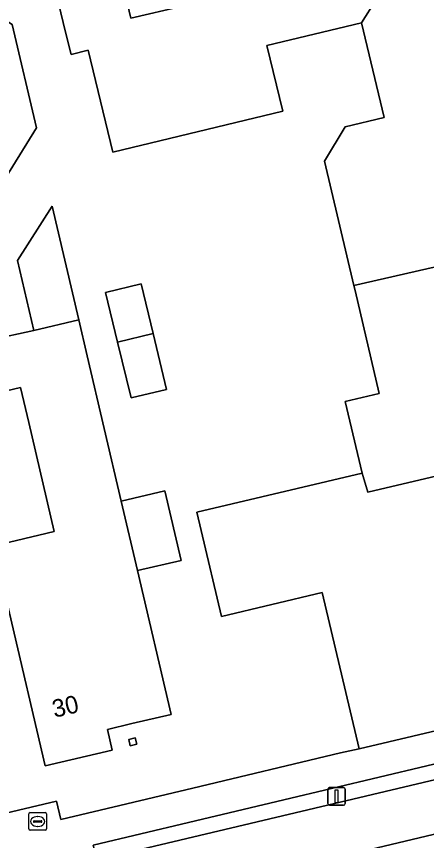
# Model space of a CAD drawing. Extents: x 158031 to 159244, y 380104 to 381214.
# Drawn here: x 158511.66 to 158534.89, y 380624.23 to 380670.9 of the extents above; entities that cross this region are included whole.
import ezdxf

# ---------------------------------------------------------------- set-up
doc = ezdxf.new("R2010")
doc.units = 0
for name, color, linetype in [('IMGEO_Brandkraan', 7, 'Continuous'), ('IMGEO_Erf', 7, 'Continuous'), ('IMGEO_Fietspad_open', 7, 'Continuous'), ('IMGEO_Groenvoorziening', 7, 'Continuous'), ('IMGEO_Lichtmast', 7, 'Continuous'), ('IMGEO_Muur', 7, 'Continuous'), ('IMGEO_Pand', 7, 'Continuous'), ('IMGEO_Pand_nummerreeks', 7, 'Continuous'), ('IMGEO_Verkeerseiland_open', 7, 'Continuous'), ('IMGEO_Voetpad_open', 7, 'Continuous')]:
    doc.layers.add(name, color=color, linetype=linetype)

msp = doc.modelspace()

# ---------------------------------------------------------------- linework, layer by layer
at = {"layer": 'IMGEO_Brandkraan'}
for p, q in [((158512.363, 380624.883), (158512.363, 380625.735)), ((158512.438, 380625.809), (158513.29, 380625.809)), ((158512.851, 380625.589), (158512.876, 380625.589)), ((158513.364, 380625.735), (158513.364, 380624.883)), ((158512.622, 380625.303), (158512.622, 380625.315)), ((158513.06, 380625.266), (158512.662, 380625.266)), ((158512.665, 380625.352), (158513.063, 380625.352)), ((158512.874, 380625.029), (158512.849, 380625.029)), ((158513.106, 380625.315), (158513.106, 380625.303)), ((158513.29, 380624.809), (158512.438, 380624.809))]:
    msp.add_line(p, q, dxfattribs=at)
for points in [[(158512.363, 380624.883), (158512.363, 380625.735)], [(158512.438, 380625.809), (158513.29, 380625.809)], [(158513.364, 380625.735), (158513.364, 380624.883)], [(158513.29, 380624.809), (158512.438, 380624.809)]]:
    msp.add_lwpolyline(points, dxfattribs=at)
for centre, radius, start, end in [((158512.44, 380625.733), 0.0765, 91.552, 178.448), ((158512.44, 380625.733), 0.0765, 91.552, 178.448), ((158513.288, 380625.733), 0.0765, 1.552, 88.448), ((158513.288, 380625.733), 0.0765, 1.552, 88.448), ((158512.662, 380625.312), 0.0403, 85.8775, 175.7526), ((158512.659, 380625.302), 0.0366, 178.938, 274.7102), ((158513.063, 380625.309), 0.043, 264.8664, 352.4533), ((158513.067, 380625.314), 0.0386, 1.7309, 96.639), ((158512.44, 380624.885), 0.0765, 181.552, 268.448), ((158512.44, 380624.885), 0.0765, 181.552, 268.448), ((158513.288, 380624.885), 0.0765, 271.552, 358.448), ((158513.288, 380624.885), 0.0765, 271.552, 358.448)]:
    msp.add_arc(centre, radius, start, end, dxfattribs=at)
for centre, major_axis, ratio, start_param, end_param in [((158512.85, 380625.309), (-0.387, 0.002), 0.722429, 4.712389, 7.853982), ((158512.875, 380625.309), (-0.39, 0.002), 0.717154, 1.570796, 4.712389)]:
    msp.add_ellipse(centre, major_axis=major_axis, ratio=ratio, start_param=start_param, end_param=end_param, dxfattribs=at)
at = {"layer": 'IMGEO_Erf'}
for points in [[(158516.976, 380675.737), (158518.132, 380670.801), (158521.057, 380671.476)], [(158530.844, 380655.379), (158530.776, 380655.667), (158529.117, 380662.711), (158530.289, 380664.65), (158532.495, 380665.183), (158531.199, 380670.54), (158525.853, 380669.249), (158526.749, 380665.542), (158517.125, 380663.215), (158515.729, 380668.989), (158514.75, 380668.752), (158514.444, 380670.016), (158513.269, 380674.875)], [(158416.927, 380647.515), (158417.504, 380641.99), (158418.723, 380630.324), (158421.355, 380604.556), (158438.087, 380608.511), (158441.26, 380609.261), (158446.214, 380610.431), (158513.92, 380626.456), (158514.182, 380625.412), (158521.646, 380627.199), (158530.026, 380629.187), (158531.071, 380629.424), (158528.987, 380638.268), (158523.271, 380636.922), (158522.125, 380641.789), (158521.882, 380642.821), (158531.246, 380645.027), (158530.288, 380649.096), (158532.217, 380649.55), (158530.844, 380655.379)]]:
    msp.add_lwpolyline(points, dxfattribs=at)
for points in [[(158503.179, 380668.573), (158506.346, 380673.706), (158511.418, 380670.444), (158512.789, 380664.596), (158509.692, 380659.611), (158504.565, 380662.782)], [(158507.75, 380652.048), (158512.639, 380653.118), (158511.712, 380657.077), (158513.677, 380660.162), (158515.187, 380653.714), (158515.661, 380651.688), (158517.589, 380643.452), (158520.066, 380644.032), (158520.988, 380640.095), (158518.511, 380639.515), (158520.419, 380631.368), (158518.198, 380630.848), (158516.816, 380630.524), (158517.089, 380629.355), (158513.291, 380628.465), (158511.268, 380637.103), (158510.842, 380638.922), (158510.374, 380640.922), (158513.802, 380641.725), (158512.355, 380647.904), (158511.89, 380649.889), (158508.444, 380649.082), (158508.241, 380649.95)], [(158517.386, 380652.46), (158516.706, 380655.266), (158518.717, 380655.753), (158519.398, 380652.942), (158520.164, 380649.781), (158518.153, 380649.294)], [(158518.387, 380630.04), (158518.471, 380629.679), (158518.101, 380629.593), (158518.017, 380629.954)]]:
    msp.add_lwpolyline(points, close=True, dxfattribs=at)
at = {"layer": 'IMGEO_Fietspad_open'}
msp.add_lwpolyline([(158696.009, 380665.807), (158643.138, 380653.223), (158629.34, 380649.935), (158627.43, 380649.482), (158614.401, 380646.377), (158579.653, 380638.172), (158540.516, 380628.901), (158516.204, 380623.141), (158513.405, 380622.477), (158513.999, 380619.504), (158577.006, 380634.495), (158580.413, 380635.282), (158623.804, 380645.539), (158625.123, 380645.847), (158627.976, 380646.522), (158630.034, 380647.004), (158632.592, 380647.598), (158637.143, 380648.746), (158637.266, 380648.766), (158699.836, 380663.612)], dxfattribs=at)
at = {"layer": 'IMGEO_Groenvoorziening'}
msp.add_lwpolyline([(158572.549, 380629.31), (158577.606, 380632.115), (158577.006, 380634.495), (158513.999, 380619.504), (158514.738, 380616.109), (158514.853, 380615.602), (158539.919, 380621.532), (158540.514, 380619.041), (158544.703, 380620.034), (158544.781, 380619.707), (158551.277, 380621.284), (158560.098, 380623.379), (158568.811, 380625.425), (158576.045, 380595.405), (158580.273, 380596.383)], close=True, dxfattribs=at)
at = {"layer": 'IMGEO_Lichtmast'}
for p, q in [((158529.299, 380626.331), (158529.299, 380627.131)), ((158529.299, 380627.131), (158529.299, 380626.331)), ((158529.399, 380627.231), (158530.189, 380627.231)), ((158530.189, 380627.231), (158529.399, 380627.231)), ((158530.289, 380627.131), (158530.289, 380626.331)), ((158530.289, 380626.331), (158530.289, 380627.131)), ((158530.189, 380626.231), (158529.399, 380626.231)), ((158529.399, 380626.231), (158530.189, 380626.231))]:
    msp.add_line(p, q, dxfattribs=at)
msp.add_lwpolyline([(158529.719, 380627.106), (158529.869, 380627.106), (158529.869, 380626.356), (158529.719, 380626.356), (158529.719, 380627.106)], dxfattribs=at)
for centre, start, end in [((158529.399, 380627.131), 90, 180), ((158529.399, 380627.131), 90, 180), ((158530.189, 380627.131), 0, 90), ((158530.189, 380627.131), 360, 90), ((158529.399, 380626.331), 180, 270), ((158529.399, 380626.331), 180, 270), ((158530.189, 380626.331), 270, 0), ((158530.189, 380626.331), 270, 0)]:
    msp.add_arc(centre, 0.1, start, end, dxfattribs=at)
at = {"layer": 'IMGEO_Muur'}
msp.add_lwpolyline([(158530.026, 380629.187), (158521.646, 380627.199)], dxfattribs=at)
at = {"layer": 'IMGEO_Pand'}
for points in [[(158532.829, 380673.119), (158531.501, 380678.771), (158527.504, 380677.808), (158523.739, 380676.901), (158524.186, 380675.02), (158520.423, 380674.131), (158521.057, 380671.476), (158518.132, 380670.801), (158516.976, 380675.737), (158513.269, 380674.875), (158514.444, 380670.016), (158514.75, 380668.752), (158515.729, 380668.989), (158517.125, 380663.215), (158526.749, 380665.542), (158525.853, 380669.249), (158531.199, 380670.54)], [(158532.829, 380673.119), (158531.199, 380670.54), (158532.495, 380665.183), (158530.289, 380664.65), (158529.117, 380662.711), (158530.776, 380655.667), (158536.647, 380657.01), (158535.946, 380659.918), (158535.544, 380661.584), (158539.324, 380662.495), (158538.411, 380666.23), (158540.307, 380666.693), (158538.533, 380674.242), (158538.484, 380674.448)], [(158512.789, 380664.596), (158511.418, 380670.444), (158506.346, 380673.706), (158503.179, 380668.573), (158504.565, 380662.782), (158509.692, 380659.611)], [(158512.639, 380653.118), (158515.187, 380653.714), (158513.677, 380660.162), (158511.712, 380657.077)], [(158536.647, 380657.01), (158530.776, 380655.667), (158530.844, 380655.379), (158532.217, 380649.55), (158530.288, 380649.096), (158531.246, 380645.027), (158531.564, 380643.957), (158537.421, 380645.339), (158537.676, 380644.261), (158545.207, 380646.031), (158543.387, 380653.795), (158537.749, 380652.436), (158537.369, 380654.011)], [(158518.717, 380655.753), (158516.706, 380655.266), (158517.386, 380652.46), (158519.398, 380652.942)], [(158515.187, 380653.714), (158512.639, 380653.118), (158507.75, 380652.048), (158508.241, 380649.95), (158508.444, 380649.082), (158511.89, 380649.889), (158512.355, 380647.904), (158513.802, 380641.725), (158510.374, 380640.922), (158510.842, 380638.922), (158511.268, 380637.103), (158513.291, 380628.465), (158517.089, 380629.355), (158516.816, 380630.524), (158518.198, 380630.848), (158520.419, 380631.368), (158518.511, 380639.515), (158517.589, 380643.452), (158515.661, 380651.688)], [(158519.398, 380652.942), (158517.386, 380652.46), (158518.153, 380649.294), (158520.164, 380649.781)], [(158536.683, 380640.068), (158536.257, 380641.942), (158538.113, 380642.417), (158537.676, 380644.261), (158537.421, 380645.339), (158531.564, 380643.957), (158531.246, 380645.027), (158521.882, 380642.821), (158522.125, 380641.789), (158523.271, 380636.922), (158528.987, 380638.268), (158531.071, 380629.424), (158538.841, 380631.254), (158538.608, 380632.244), (158537.864, 380635.402), (158540.115, 380636.631), (158539.321, 380639.938)], [(158517.589, 380643.452), (158518.511, 380639.515), (158520.988, 380640.095), (158520.066, 380644.032)], [(158518.387, 380630.04), (158518.017, 380629.954), (158518.101, 380629.593), (158518.471, 380629.679)]]:
    msp.add_lwpolyline(points, close=True, dxfattribs=at)
at = {"layer": 'IMGEO_Verkeerseiland_open'}
msp.add_lwpolyline([(158540.516, 380628.901), (158540.301, 380629.746), (158516.005, 380623.969), (158516.204, 380623.141)], close=True, dxfattribs=at)
at = {"layer": 'IMGEO_Voetpad_open'}
msp.add_lwpolyline([(158560.659, 380635.948), (158557.728, 380635.248), (158552.455, 380633.99), (158541.542, 380631.386), (158538.841, 380631.254), (158531.071, 380629.424), (158530.026, 380629.187), (158521.646, 380627.199), (158514.182, 380625.412), (158513.92, 380626.456), (158446.214, 380610.431), (158441.26, 380609.261), (158438.087, 380608.511), (158421.355, 380604.556), (158421.491, 380603.098), (158507.663, 380623.484), (158508.189, 380621.442), (158511.199, 380622.155), (158513.36, 380622.667), (158513.405, 380622.477), (158516.204, 380623.141), (158516.005, 380623.969), (158540.301, 380629.746)], dxfattribs=at)

# ---------------------------------------------------------------- texts
at = {"layer": 'IMGEO_Pand_nummerreeks'}
msp.add_text('30', height=1, rotation=13.1895, dxfattribs=at).set_placement((158513.814, 380631.176))

doc.saveas('drawing.dxf')
